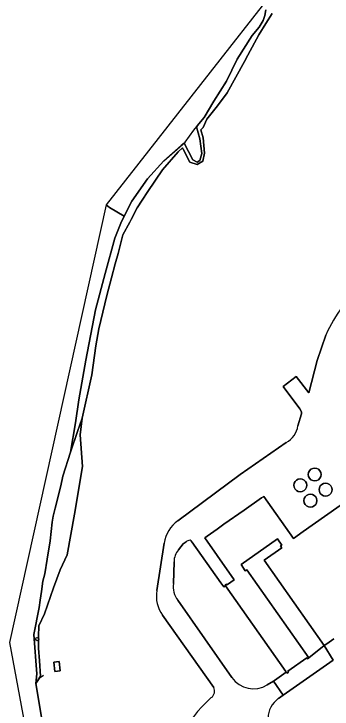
# Model space of a CAD drawing. Extents: x 162722 to 165104, y 384719 to 386284.
# Drawn here: x 162939.8 to 163034.1, y 385641.8 to 385848.1 of the extents above; entities that cross this region are included whole.
import ezdxf

# ---------------------------------------------------------------- set-up
doc = ezdxf.new("R2010")
doc.units = 0
for name, color, linetype in [('IMGEO_Boom', 7, 'Continuous'), ('IMGEO_Damwand', 7, 'Continuous'), ('IMGEO_Erf', 7, 'Continuous'), ('IMGEO_Lage_trafo', 7, 'Continuous'), ('IMGEO_Oever', 7, 'Continuous'), ('IMGEO_Pand', 7, 'Continuous'), ('IMGEO_Rijbaan_lokaal_gesloten', 7, 'Continuous'), ('IMGEO_Rijbaan_lokaal_open', 7, 'Continuous'), ('IMGEO_Rivier', 7, 'Continuous'), ('IMGEO_Waterloop', 7, 'Continuous')]:
    doc.layers.add(name, color=color, linetype=linetype)

msp = doc.modelspace()

# ---------------------------------------------------------------- linework, layer by layer
at = {"layer": 'IMGEO_Boom'}
msp.add_circle((162946.72, 385662.64), 0.489, dxfattribs=at)
at = {"layer": 'IMGEO_Damwand'}
for points in [[(162956.53, 385718.08), (162958.05, 385726.74), (162959.05, 385733.59), (162961.09, 385745.43), (162963.98, 385760.28), (162966.86, 385771.14), (162969.71, 385781.56), (162971.43, 385786.01), (162972.48, 385788.11), (162974.69, 385792.58), (162979.36, 385799.19), (162984.2, 385804.51), (162990.49, 385810.03), (162993.06, 385813.67), (162996.2, 385817.41), (162999.05, 385822.26), (163002.83, 385828.13), (163005.95, 385834.66), (163010.39, 385841.76), (163012.49, 385844.16), (163013.67, 385846.19), (163014.15, 385847.64), (163014.47, 385849.32)], [(162948.55, 385651.85), (162947.32, 385650.89), (162946.32, 385649.44), (162950.67, 385623.49), (162951.4, 385622.58), (162952.39, 385621.34)]]:
    msp.add_lwpolyline(points, dxfattribs=at)
at = {"layer": 'IMGEO_Erf'}
for points in [[(163016.29, 385848.29), (163014.49, 385845.25), (163012.35, 385841.9), (163009.15, 385835.9), (163008.12, 385834.04), (163002.94, 385824.72), (163000.15, 385820.88), (162996.99, 385816.94), (162995.9, 385814.43), (162995.17, 385813.72)], [(162995.17, 385813.72), (162995.89, 385811.37), (162996.26, 385806.85), (162995.76, 385804.43), (162994.13, 385803.43), (162991.93, 385804.17), (162989.95, 385807.96), (162989.72, 385808.43), (162988.44, 385807.19), (162983.81, 385801.85), (162979.43, 385795.47), (162977.84, 385792.86), (162976.32, 385790.55), (162974.55, 385787.08), (162974.14, 385786.34), (162972.06, 385782.61), (162970.64, 385777.02), (162969.79, 385773.93), (162968.71, 385769.81), (162967.31, 385764.53), (162965, 385754.64), (162964.03, 385749.6), (162962.83, 385741.07), (162960.02, 385728.14), (162959.46, 385723.26), (162960.09, 385713.83), (162957.75, 385699.67), (162955.6, 385687.67), (162953.48, 385683.18), (162951.51, 385677.87), (162948.9, 385670.09), (162947.22, 385666.55), (162947.07, 385663.4), (162947.08, 385659.96), (162947.4, 385656.13), (162947.62, 385651.65), (162946.32, 385649.44), (162950.67, 385623.49)], [(163023.96, 385725.92), (163024.99, 385729.42), (163025.02, 385730.07), (163024.49, 385730.91), (163019.6, 385737.53), (163023.44, 385740.5), (163027.22, 385735.65), (163029.66, 385745.29), (163032.19, 385752.85)], [(162988.39, 385697.71), (163006.88, 385711.44), (163020.47, 385720.97)], [(162982.11, 385677), (162984.29, 385691.09)], [(162990.8, 385691.46), (162989.99, 385690.87), (162988.54, 385689.14)], [(163002.51, 385678.42), (163001.96, 385678.1), (163001.11, 385679.34), (162992.53, 385691.52)], [(162987.24, 385685.55), (162987.05, 385679.11)], [(163014.88, 385649.06), (163016.69, 385650.16), (163017.02, 385650.36), (163020.49, 385652.85), (163020.37, 385652.99), (163002.51, 385678.42)], [(162988.36, 385674.16), (163004.39, 385651.22)], [(162999, 385648.3), (162983.83, 385669.68)], [(163034.6, 385662.73), (163033.17, 385661.7), (163033.08, 385661.64), (163031.75, 385660.68), (163034.43, 385656.4), (163019.62, 385645.99), (163018.15, 385644.95)]]:
    msp.add_lwpolyline(points, dxfattribs=at)
for points in [[(163013.9, 385686.05), (163019.14, 385689.73), (163018.78, 385690.24), (163019.18, 385690.53), (163017.88, 385692.38), (163007.12, 385684.74), (163008.33, 385682.92), (163008.8, 385683.18), (163027.21, 385657.02), (163031.75, 385660.68)], [(162953.5, 385653.19), (162951.91, 385653.02), (162951.62, 385655.81), (162953.22, 385655.98)]]:
    msp.add_lwpolyline(points, close=True, dxfattribs=at)
for centre, radius, start, end in [((163072.75, 385734.45), 44.54, 130.2675, 155.6104), ((163017.12, 385727.05), 6.94, 298.8625, 350.6905), ((162994.18, 385689.56), 10, 125.3693, 171.1784), ((162991.95, 385690.27), 1.66, 89.1803, 133.9681), ((162991.77, 385691.05), 0.899, 31.6212, 76.6059), ((162992.83, 385685.55), 5.59, 140.1307, 180.0671), ((162993.31, 385678.11), 6.33, 170.8748, 218.5439), ((162992.1, 385675.49), 10.11, 171.416, 215.1156), ((163010.76, 385655.61), 7.74, 214.5198, 302.1535), ((162996.93, 385647.19), 2.35, 304.1975, 28.2774), ((163018.64, 385621.29), 31.46, 130.3993, 186.1245), ((163022.12, 385639.18), 7.01, 124.5523, 180.1373)]:
    msp.add_arc(centre, radius, start, end, dxfattribs=at)
at = {"layer": 'IMGEO_Lage_trafo'}
for points in [[(163029.52, 385709.63), (163030.06, 385709.9), (163030.49, 385710.33), (163030.76, 385710.86), (163030.85, 385711.46), (163030.76, 385712.05), (163030.49, 385712.59), (163030.06, 385713.01), (163029.52, 385713.28), (163028.93, 385713.38), (163028.34, 385713.28), (163027.8, 385713.01), (163027.38, 385712.59), (163027.11, 385712.05), (163027.01, 385711.46), (163027.11, 385710.86), (163027.38, 385710.33), (163027.8, 385709.9), (163028.34, 385709.63), (163028.93, 385709.54)], [(163025.23, 385706.44), (163025.77, 385706.72), (163026.19, 385707.14), (163026.47, 385707.68), (163026.56, 385708.27), (163026.47, 385708.86), (163026.19, 385709.4), (163025.77, 385709.82), (163025.23, 385710.1), (163024.64, 385710.19), (163024.05, 385710.1), (163023.51, 385709.82), (163023.09, 385709.4), (163022.82, 385708.86), (163022.72, 385708.27), (163022.82, 385707.68), (163023.09, 385707.14), (163023.51, 385706.72), (163024.05, 385706.44), (163024.64, 385706.35)], [(163032.72, 385705.13), (163033.26, 385705.41), (163033.68, 385705.83), (163033.95, 385706.37), (163034.05, 385706.96), (163033.95, 385707.55), (163033.68, 385708.09), (163033.26, 385708.51), (163032.72, 385708.79), (163032.13, 385708.88), (163031.54, 385708.79), (163031, 385708.51), (163030.58, 385708.09), (163030.3, 385707.55), (163030.21, 385706.96), (163030.3, 385706.37), (163030.58, 385705.83), (163031, 385705.41), (163031.54, 385705.13), (163032.13, 385705.04)], [(163028.25, 385701.87), (163028.79, 385702.15), (163029.21, 385702.57), (163029.48, 385703.1), (163029.58, 385703.7), (163029.48, 385704.29), (163029.21, 385704.83), (163028.79, 385705.25), (163028.25, 385705.52), (163027.66, 385705.62), (163027.06, 385705.52), (163026.53, 385705.25), (163026.1, 385704.83), (163025.83, 385704.29), (163025.74, 385703.7), (163025.83, 385703.1), (163026.1, 385702.57), (163026.53, 385702.15), (163027.06, 385701.87), (163027.66, 385701.78)]]:
    msp.add_lwpolyline(points, close=True, dxfattribs=at)
at = {"layer": 'IMGEO_Oever'}
msp.add_lwpolyline([(163014.47, 385849.32), (163014.15, 385847.64), (163013.67, 385846.19), (163012.49, 385844.16), (163010.39, 385841.76), (163005.95, 385834.66), (163002.83, 385828.13), (162999.05, 385822.26), (162996.2, 385817.41), (162994.62, 385815.53), (162993.86, 385814.61), (162994.89, 385811.11), (162995.51, 385806.69), (162994.89, 385804.6), (162994.05, 385804.14), (162992.76, 385804.81), (162990.24, 385809.81), (162989.39, 385809.07), (162984.2, 385804.51), (162979.36, 385799.19), (162974.69, 385792.58), (162972.48, 385788.11), (162971.43, 385786.01), (162969.71, 385781.56), (162966.86, 385771.14), (162963.98, 385760.28), (162961.09, 385745.43), (162959.05, 385733.59), (162958.05, 385726.74), (162956.53, 385718.08), (162958.65, 385724.24), (162960.02, 385728.14), (162962.83, 385741.07), (162964.03, 385749.6), (162965, 385754.64), (162967.31, 385764.53), (162968.71, 385769.81), (162969.79, 385773.93), (162970.64, 385777.02), (162972.06, 385782.61), (162974.14, 385786.34), (162974.55, 385787.08), (162976.32, 385790.55), (162977.84, 385792.86), (162979.43, 385795.47), (162983.81, 385801.85), (162988.44, 385807.19), (162989.72, 385808.43), (162989.95, 385807.96), (162991.93, 385804.17), (162994.13, 385803.43), (162995.76, 385804.43), (162996.26, 385806.85), (162995.89, 385811.37), (162995.17, 385813.72), (162995.9, 385814.43), (162996.99, 385816.94), (163000.15, 385820.88), (163002.94, 385824.72), (163008.12, 385834.04), (163009.15, 385835.9), (163012.35, 385841.9), (163014.49, 385845.25), (163016.29, 385848.29)], dxfattribs=at)
msp.add_lwpolyline([(162957.75, 385699.67), (162960.09, 385713.83), (162959.46, 385723.26), (162960.02, 385728.14), (162958.65, 385724.24), (162956.53, 385718.08), (162954.33, 385710.95), (162953.69, 385708.12), (162951.99, 385701.46), (162951.38, 385699.1), (162951.14, 385697.33), (162950.49, 385691.73), (162949.6, 385686.34), (162948.98, 385682.03), (162948.37, 385679.81), (162947.96, 385676.7), (162947.81, 385675.44), (162947.57, 385674.14), (162947.29, 385672), (162945.67, 385663.98), (162946.54, 385652.33), (162946.32, 385649.44), (162947.62, 385651.65), (162947.4, 385656.13), (162947.08, 385659.96), (162947.07, 385663.4), (162947.22, 385666.55), (162948.9, 385670.09), (162951.51, 385677.87), (162953.48, 385683.18), (162955.6, 385687.67)], close=True, dxfattribs=at)
at = {"layer": 'IMGEO_Pand'}
msp.add_lwpolyline([(163036.43, 385702.24), (163031.79, 385698.95), (163025.5, 385694.57), (163022.59, 385692.51), (163013.81, 385704.95), (163013.13, 385704.51), (163007.98, 385700.86), (163002.03, 385696.72), (163000, 385695.26), (162997.01, 385693.12), (162996.34, 385692.64), (163000, 385687.44), (163005.09, 385680.21), (163003.08, 385678.8), (163002.93, 385678.69), (163002.74, 385678.93), (163002.35, 385678.65), (163002.51, 385678.42), (163020.37, 385652.99), (163020.49, 385652.85), (163020.76, 385652.51), (163021.17, 385652.77), (163020.92, 385653.12), (163026.57, 385657.04), (163026.79, 385656.73), (163027.21, 385657.02), (163008.8, 385683.18), (163008.33, 385682.92), (163007.12, 385684.74), (163017.88, 385692.38), (163019.18, 385690.53), (163018.78, 385690.24), (163019.14, 385689.73), (163013.9, 385686.05), (163031.75, 385660.68), (163033.08, 385661.64), (163033.17, 385661.7), (163034.6, 385662.73)], dxfattribs=at)
msp.add_lwpolyline([(162953.5, 385653.19), (162953.22, 385655.98), (162951.62, 385655.81), (162951.91, 385653.02)], close=True, dxfattribs=at)
at = {"layer": 'IMGEO_Rijbaan_lokaal_gesloten'}
for points in [[(163032.19, 385752.85), (163029.66, 385745.29), (163027.22, 385735.65), (163023.44, 385740.5), (163019.6, 385737.53), (163024.49, 385730.91), (163025.02, 385730.07), (163024.99, 385729.42), (163023.96, 385725.92)], [(163020.47, 385720.97), (163006.88, 385711.44), (162988.39, 385697.71)], [(163002.51, 385678.42), (163002.35, 385678.65), (163002.74, 385678.93), (163002.93, 385678.69), (163003.08, 385678.8), (163005.09, 385680.21), (163000, 385687.44), (162996.34, 385692.64), (162997.01, 385693.12), (163000, 385695.26), (163002.03, 385696.72), (163007.98, 385700.86), (163013.13, 385704.51), (163013.81, 385704.95), (163022.59, 385692.51), (163025.5, 385694.57), (163031.79, 385698.95), (163036.43, 385702.24)], [(162984.29, 385691.09), (162982.11, 385677)], [(162988.54, 385689.14), (162989.99, 385690.87), (162990.8, 385691.46)], [(162992.53, 385691.52), (163001.11, 385679.34), (163001.96, 385678.1), (163002.51, 385678.42)], [(162987.05, 385679.11), (162987.24, 385685.55)], [(163004.39, 385651.22), (162988.36, 385674.16)], [(162983.83, 385669.68), (162999, 385648.3)], [(163018.15, 385644.95), (163019.62, 385645.99), (163016.69, 385650.16), (163014.88, 385649.06)]]:
    msp.add_lwpolyline(points, dxfattribs=at)
for points in [[(163029.52, 385709.63), (163028.93, 385709.54), (163028.34, 385709.63), (163027.8, 385709.9), (163027.38, 385710.33), (163027.11, 385710.86), (163027.01, 385711.46), (163027.11, 385712.05), (163027.38, 385712.59), (163027.8, 385713.01), (163028.34, 385713.28), (163028.93, 385713.38), (163029.52, 385713.28), (163030.06, 385713.01), (163030.49, 385712.59), (163030.76, 385712.05), (163030.85, 385711.46), (163030.76, 385710.86), (163030.49, 385710.33), (163030.06, 385709.9)], [(163025.23, 385706.44), (163024.64, 385706.35), (163024.05, 385706.44), (163023.51, 385706.72), (163023.09, 385707.14), (163022.82, 385707.68), (163022.72, 385708.27), (163022.82, 385708.86), (163023.09, 385709.4), (163023.51, 385709.82), (163024.05, 385710.1), (163024.64, 385710.19), (163025.23, 385710.1), (163025.77, 385709.82), (163026.19, 385709.4), (163026.47, 385708.86), (163026.56, 385708.27), (163026.47, 385707.68), (163026.19, 385707.14), (163025.77, 385706.72)], [(163032.72, 385705.13), (163032.13, 385705.04), (163031.54, 385705.13), (163031, 385705.41), (163030.58, 385705.83), (163030.3, 385706.37), (163030.21, 385706.96), (163030.3, 385707.55), (163030.58, 385708.09), (163031, 385708.51), (163031.54, 385708.79), (163032.13, 385708.88), (163032.72, 385708.79), (163033.26, 385708.51), (163033.68, 385708.09), (163033.95, 385707.55), (163034.05, 385706.96), (163033.95, 385706.37), (163033.68, 385705.83), (163033.26, 385705.41)], [(163028.25, 385701.87), (163027.66, 385701.78), (163027.06, 385701.87), (163026.53, 385702.15), (163026.1, 385702.57), (163025.83, 385703.1), (163025.74, 385703.7), (163025.83, 385704.29), (163026.1, 385704.83), (163026.53, 385705.25), (163027.06, 385705.52), (163027.66, 385705.62), (163028.25, 385705.52), (163028.79, 385705.25), (163029.21, 385704.83), (163029.48, 385704.29), (163029.58, 385703.7), (163029.48, 385703.1), (163029.21, 385702.57), (163028.79, 385702.15)]]:
    msp.add_lwpolyline(points, close=True, dxfattribs=at)
for centre, radius, start, end in [((163072.75, 385734.45), 44.54, 130.2675, 155.6104), ((163017.12, 385727.05), 6.94, 298.8625, 350.6905), ((162994.18, 385689.56), 10, 125.3693, 171.1784), ((162991.95, 385690.27), 1.66, 89.1803, 133.9681), ((162991.77, 385691.05), 0.899, 31.6212, 76.6059), ((162992.83, 385685.55), 5.59, 140.1307, 180.0671), ((162993.31, 385678.11), 6.33, 170.8748, 218.5439), ((162992.1, 385675.49), 10.11, 171.416, 215.1156), ((163010.76, 385655.61), 7.74, 214.5198, 302.1535), ((162996.93, 385647.19), 2.35, 304.1975, 28.2774), ((163018.64, 385621.29), 31.46, 130.3993, 186.1245), ((163022.12, 385639.18), 7.01, 124.5523, 180.1373)]:
    msp.add_arc(centre, radius, start, end, dxfattribs=at)
at = {"layer": 'IMGEO_Rijbaan_lokaal_open'}
msp.add_lwpolyline([(163031.75, 385660.68), (163027.21, 385657.02), (163026.79, 385656.73), (163026.57, 385657.04), (163020.92, 385653.12), (163021.17, 385652.77), (163020.76, 385652.51), (163020.49, 385652.85), (163017.02, 385650.36), (163016.69, 385650.16), (163019.62, 385645.99), (163034.43, 385656.4)], close=True, dxfattribs=at)
at = {"layer": 'IMGEO_Rivier'}
for points in [[(163322.26, 385971.06), (163161.02, 385967.55), (163047, 385893.68), (162967.13, 385791.46)], [(162967.13, 385791.46), (162967.13, 385791.44), (162968.07, 385790.71), (162972.48, 385788.11), (162974.69, 385792.58), (162979.36, 385799.19), (162984.2, 385804.51), (162989.39, 385809.07), (162990.24, 385809.81), (162992.76, 385804.81), (162994.05, 385804.14), (162994.89, 385804.6), (162995.51, 385806.69), (162994.89, 385811.11), (162993.86, 385814.61), (162994.62, 385815.53), (162996.2, 385817.41), (162999.05, 385822.26), (163002.83, 385828.13), (163005.95, 385834.66), (163010.39, 385841.76), (163012.49, 385844.16), (163013.67, 385846.19), (163014.15, 385847.64), (163014.47, 385849.32)]]:
    msp.add_lwpolyline(points, dxfattribs=at)
at = {"layer": 'IMGEO_Waterloop'}
for points in [[(162967.13, 385791.44), (162938.45, 385661.6), (162942.93, 385637.58), (162938.83, 385612.59), (162903.69, 385583.33), (162875.71, 385584.45), (162839.61, 385609.97), (162793.62, 385609.47), (162769.51, 385594.23), (162726.23, 385507.41), (162726.16, 385505.94), (162727.68, 385505.18), (162733.6, 385502.64), (162734, 385503.52), (162734.34, 385504.25), (162742.2, 385521.14), (162745.39, 385525.14)], [(162950.67, 385623.49), (162946.32, 385649.44), (162946.54, 385652.33), (162945.67, 385663.98), (162947.29, 385672), (162947.57, 385674.14), (162947.81, 385675.44), (162947.96, 385676.7), (162948.37, 385679.81), (162948.98, 385682.03), (162949.6, 385686.34), (162950.49, 385691.73), (162951.14, 385697.33), (162951.38, 385699.1), (162951.99, 385701.46), (162953.69, 385708.12), (162954.33, 385710.95), (162956.53, 385718.08), (162958.05, 385726.74), (162959.05, 385733.59), (162961.09, 385745.43), (162963.98, 385760.28), (162966.86, 385771.14), (162969.71, 385781.56), (162971.43, 385786.01), (162972.48, 385788.11), (162968.07, 385790.71), (162967.13, 385791.44)]]:
    msp.add_lwpolyline(points, dxfattribs=at)

doc.saveas('drawing.dxf')
